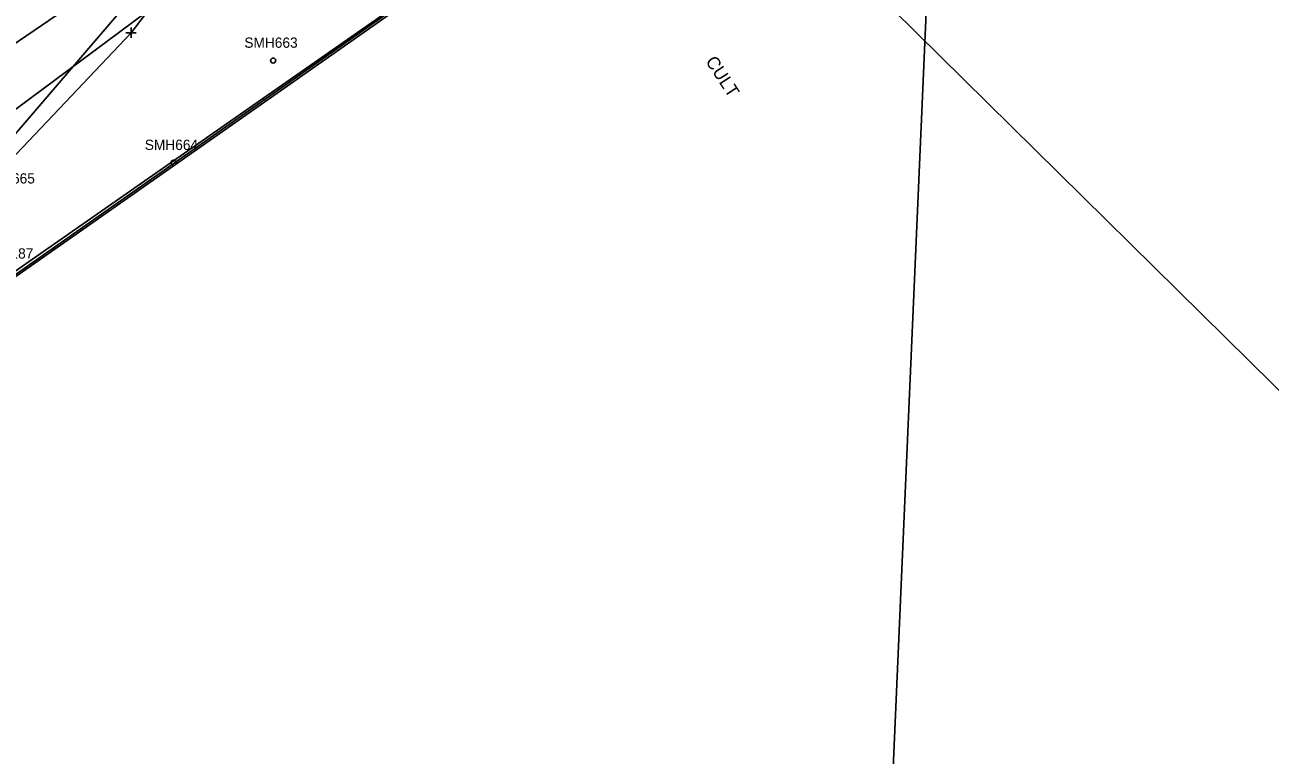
# Model space of a CAD drawing. Extents: x 941041 to 969446, y 397014 to 416764.
# Drawn here: x 953517.5 to 954003.5, y 404031.6 to 404316.6 of the extents above; entities that cross this region are included whole.
import ezdxf

# ---------------------------------------------------------------- set-up
doc = ezdxf.new("R2010")
doc.units = 0
for name, color, linetype in [('SURVEY - DRAINAGE - Area Shapes', 7, 'Continuous'), ('SURVEY - DTM - Breaklines', 7, 'Continuous'), ('SURVEY - DTM - Breaklines - Points - Locators', 7, 'Continuous'), ('SURVEY - DTM - Spot Points - Locators', 7, 'Continuous'), ('SURVEY - DTM - Spot Points - Point Numbers', 7, 'Continuous'), ('SURVEY - DTM GRAPHICS - Boundary Line', 7, 'Continuous'), ('SURVEY - NON-TRANSPORTATION - Features', 7, 'Continuous'), ('SURVEY - NON-TRANSPORTATION - Features - Points - Numbers', 7, 'Continuous'), ('SURVEY - PROPERTY - Property Lines', 7, 'Continuous'), ('SURVEY - PROPERTY - ROW Lines', 7, 'Continuous'), ('SURVEY - VEGETATION - Features with Text', 7, 'Continuous')]:
    doc.layers.add(name, color=color, linetype=linetype)

msp = doc.modelspace()

# ---------------------------------------------------------------- linework, layer by layer
at = {"layer": 'SURVEY - DRAINAGE - Area Shapes'}
msp.add_lwpolyline([(954050.98, 404130.56), (953837.45, 404341.16), (953706.36, 404460.47), (953686.21, 404471.93), (953450.22, 404306.36), (952524.78, 403657.05)], dxfattribs=at)
at = {"layer": 'SURVEY - DTM - Breaklines'}
for points in [[(953923.28, 404599.55), (953876.94, 404567.21), (953829.38, 404532.12), (953777.71, 404496.55), (953729.61, 404463.05), (953677.11, 404424.98), (953628.97, 404392.23), (953593.9, 404365.72), (953577.48, 404348.57), (953495.56, 404253.05)], [(953930.5, 404594.79), (953899.28, 404573.09), (953853.92, 404543.05), (953843.46, 404534.82), (953797.38, 404504.4), (953755.05, 404474.71), (953712.83, 404445.46), (953669.81, 404415.98), (953611.07, 404372.77), (953586.59, 404349.95), (953558.91, 404313.55), (953497.8, 404249.13), (953473.51, 404228.83), (953446.86, 404209.01), (953450.01, 404200.36), (953460.86, 404196.95), (953466.73, 404189.97)], [(953556.56, 404339.74), (953535.74, 404324.43), (953482.12, 404288), (953459.18, 404270.43), (953407.19, 404234.9), (953372.81, 404211.16)]]:
    msp.add_lwpolyline(points, dxfattribs=at)
at = {"layer": 'SURVEY - DTM - Breaklines - Points - Locators'}
for p, q in [((953560.91, 404313.55), (953556.91, 404313.55)), ((953558.91, 404315.55), (953558.91, 404311.55))]:
    msp.add_line(p, q, dxfattribs=at)
at = {"layer": 'SURVEY - DTM - Spot Points - Locators'}
for centre in [(953614.35, 404302.68), (953575.48, 404262.82)]:
    msp.add_circle(centre, 1, dxfattribs=at)
at = {"layer": 'SURVEY - DTM GRAPHICS - Boundary Line'}
msp.add_lwpolyline([(953513.57, 404220.43), (953655.88, 404319.66)], dxfattribs=at)
at = {"layer": 'SURVEY - NON-TRANSPORTATION - Features'}
msp.add_lwpolyline([(953978, 404545.36), (953933.92, 404514.34), (953696.45, 404348.27), (953696.45, 404348.27), (953655.88, 404319.66), (953513.57, 404220.43), (953466.74, 404188.39)], dxfattribs=at)
at = {"layer": 'SURVEY - PROPERTY - Property Lines'}
msp.add_line((953875.68, 404472.25), (953775.75, 402160.86), dxfattribs=at)
at = {"layer": 'SURVEY - PROPERTY - ROW Lines'}
msp.add_line((952368.92, 403415.42), (953970.44, 404538.71), dxfattribs=at)
at = {"layer": 'SURVEY - VEGETATION - Features with Text'}
for points in [[(953493.95, 404269.02), (953619.99, 404362.71), (953670.1, 404398.06), (953723.08, 404433.68), (953766.8, 404464.07), (953851.45, 404519.5), (953865.64, 404528.02), (953910.6, 404557.74), (953935, 404570.53)], [(953978, 404545.36), (952376.77, 403420.76)]]:
    msp.add_lwpolyline(points, dxfattribs=at)

# ---------------------------------------------------------------- texts
at = {"layer": 'SURVEY - DTM - Spot Points - Point Numbers'}
for s, p in [('SMH663', (953603.11, 404307.68)), ('SMH664', (953564.24, 404267.82)), ('SMH665', (953500.54, 404254.71))]:
    msp.add_text(s, height=4, dxfattribs=at).set_placement(p)
at = {"layer": 'SURVEY - NON-TRANSPORTATION - Features - Points - Numbers'}
msp.add_text('SJF187', height=4, dxfattribs=at).set_placement((953502.33, 404225.43))
at = {"layer": 'SURVEY - VEGETATION - Features with Text'}
msp.add_text('CULT', height=4.998, rotation=303.0239, dxfattribs=at).set_placement((953782.92, 404302.42))

doc.saveas('drawing.dxf')
